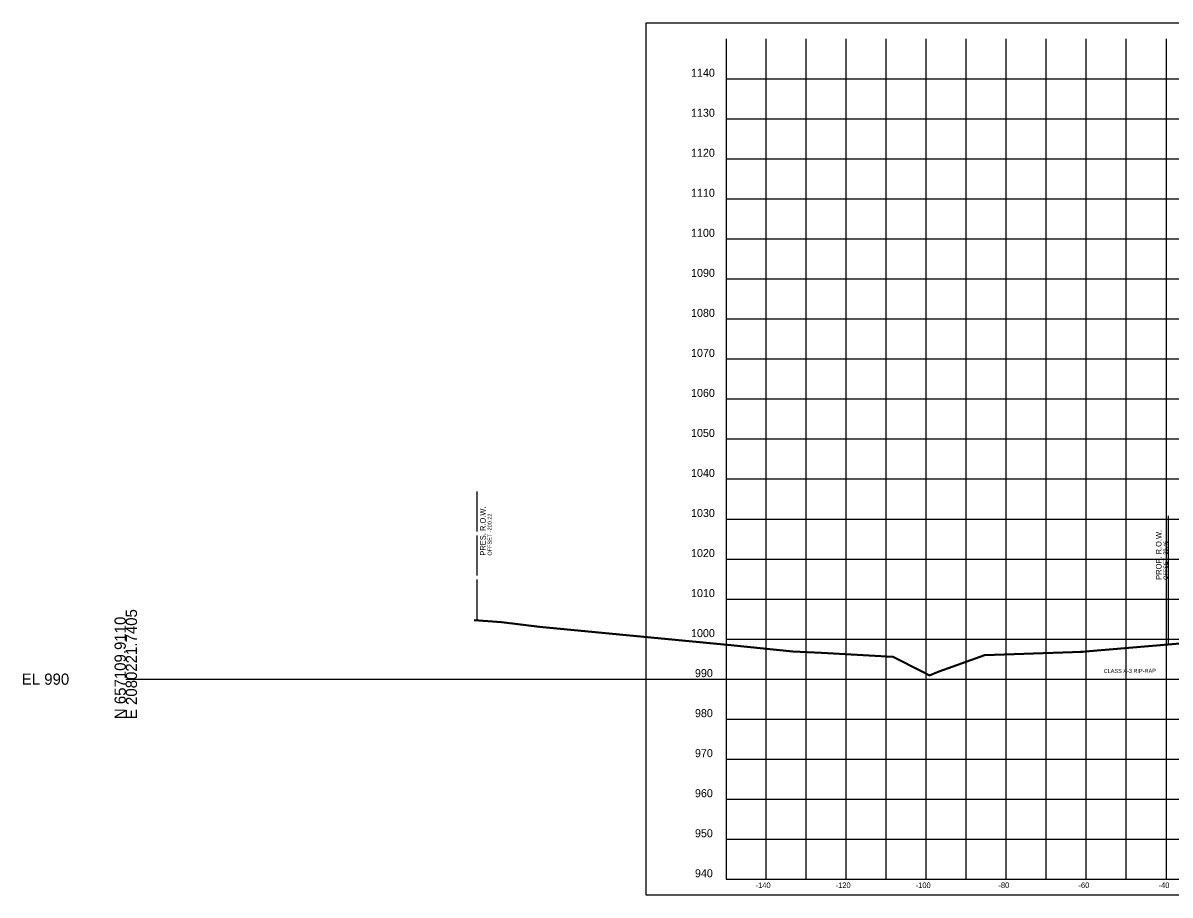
# Model space of a CAD drawing. Extents: x 1131015 to 1136271, y 133453 to 174329.
# Drawn here: x 1132014.8 to 1132301.4, y 158613.7 to 158831.6 of the extents above; entities that cross this region are included whole.
import ezdxf

# ---------------------------------------------------------------- set-up
doc = ezdxf.new("R2010")
doc.units = 0
for name, color, linetype in [('DESIGN - ROW - Right-of-Way and Easement Labels', 7, 'Continuous'), ('DESIGN - ROW - Right-of-Way Linework', 7, 'Continuous'), ('DESIGN - SHEET - Corner Text', 7, 'Continuous'), ('DESIGN - SHEET - Light Grid', 7, 'Continuous'), ('DESIGN - SHEET - Linework', 7, 'Continuous'), ('DESIGN - SHEET - Plot Shape', 7, 'Continuous'), ('DESIGN - TYPICAL - Finished Grade Slopes Text', 7, 'Continuous'), ('SURVEY - GROUND - Bottom of Topsoil Layer', 7, 'Continuous'), ('SURVEY - GROUND - Top of Ground', 7, 'Continuous'), ('SURVEY - PROPERTY - ROW Lines', 7, 'Continuous'), ('SURVEY - PROPERTY - ROW Lines Text', 7, 'Continuous')]:
    doc.layers.add(name, color=color, linetype=linetype)

msp = doc.modelspace()

# ---------------------------------------------------------------- linework, layer by layer
at = {"layer": 'DESIGN - ROW - Right-of-Way Linework'}
msp.add_line((1132301, 158676.47), (1132301, 158708.47), dxfattribs=at)
at = {"layer": 'DESIGN - SHEET - Light Grid'}
msp.add_line((1132040.46, 158667.66), (1132340.46, 158667.66), dxfattribs=at)
at = {"layer": 'DESIGN - SHEET - Linework'}
for p, q in [((1132200.46, 158617.66), (1132200.46, 158827.66)), ((1132210.46, 158617.66), (1132210.46, 158827.66)), ((1132220.46, 158617.66), (1132220.46, 158827.66)), ((1132230.46, 158617.66), (1132230.46, 158827.66)), ((1132240.46, 158617.66), (1132240.46, 158827.66)), ((1132250.46, 158617.66), (1132250.46, 158827.66)), ((1132260.46, 158617.66), (1132260.46, 158827.66)), ((1132270.46, 158617.66), (1132270.46, 158827.66)), ((1132280.46, 158617.66), (1132280.46, 158827.66)), ((1132290.46, 158617.66), (1132290.46, 158827.66)), ((1132300.46, 158617.66), (1132300.46, 158827.66)), ((1132190.46, 158817.66), (1132490.46, 158817.66)), ((1132190.46, 158807.66), (1132490.46, 158807.66)), ((1132190.46, 158797.66), (1132490.46, 158797.66)), ((1132190.46, 158787.66), (1132490.46, 158787.66)), ((1132190.46, 158777.66), (1132490.46, 158777.66)), ((1132190.46, 158767.66), (1132490.46, 158767.66)), ((1132190.46, 158757.66), (1132490.46, 158757.66)), ((1132190.46, 158747.66), (1132490.46, 158747.66)), ((1132190.46, 158737.66), (1132490.46, 158737.66)), ((1132190.46, 158727.66), (1132490.46, 158727.66)), ((1132190.46, 158717.66), (1132490.46, 158717.66)), ((1132190.46, 158707.66), (1132490.46, 158707.66)), ((1132190.46, 158697.66), (1132490.46, 158697.66)), ((1132190.46, 158687.66), (1132490.46, 158687.66)), ((1132190.46, 158677.66), (1132490.46, 158677.66)), ((1132190.46, 158667.66), (1132490.46, 158667.66)), ((1132190.46, 158657.66), (1132490.46, 158657.66)), ((1132190.46, 158647.66), (1132490.46, 158647.66)), ((1132190.46, 158637.66), (1132490.46, 158637.66)), ((1132190.46, 158627.66), (1132490.46, 158627.66))]:
    msp.add_line(p, q, dxfattribs=at)
msp.add_lwpolyline([(1132190.46, 158827.66), (1132190.46, 158617.66), (1132490.46, 158617.66), (1132490.46, 158827.66)], dxfattribs=at)
at = {"layer": 'DESIGN - SHEET - Plot Shape'}
msp.add_lwpolyline([(1132170.46, 158831.6), (1132510.46, 158831.6), (1132510.46, 158613.72), (1132170.46, 158613.72)], close=True, dxfattribs=at)
at = {"layer": 'SURVEY - GROUND - Bottom of Topsoil Layer'}
for p, q in [((1132127.51, 158682.32), (1132134.33, 158681.79)), ((1132134.33, 158681.79), (1132143.84, 158680.68)), ((1132143.84, 158680.68), (1132191.65, 158676.03)), ((1132191.65, 158676.03), (1132207.14, 158674.51)), ((1132280.28, 158674.44), (1132319.89, 158677.85)), ((1132207.14, 158674.51), (1132214.28, 158674.14)), ((1132214.28, 158674.14), (1132232.09, 158673.13)), ((1132232.09, 158673.13), (1132239.51, 158669.42)), ((1132243.68, 158669.45), (1132255.07, 158673.54)), ((1132255.07, 158673.54), (1132277.02, 158674.3)), ((1132277.02, 158674.3), (1132278.99, 158674.37)), ((1132278.99, 158674.37), (1132279.62, 158674.4)), ((1132279.62, 158674.4), (1132280.28, 158674.44)), ((1132239.51, 158669.42), (1132241.26, 158668.5)), ((1132241.26, 158668.5), (1132243.68, 158669.45))]:
    msp.add_line(p, q, dxfattribs=at)
at = {"layer": 'SURVEY - GROUND - Top of Ground'}
for p, q in [((1132127.51, 158682.57), (1132134.33, 158682.04)), ((1132134.33, 158682.04), (1132143.84, 158680.93)), ((1132143.84, 158680.93), (1132191.65, 158676.28)), ((1132191.65, 158676.28), (1132207.14, 158674.76)), ((1132280.28, 158674.69), (1132319.89, 158678.1)), ((1132207.14, 158674.76), (1132214.28, 158674.39)), ((1132214.28, 158674.39), (1132232.09, 158673.38)), ((1132232.09, 158673.38), (1132239.51, 158669.67)), ((1132243.68, 158669.7), (1132255.07, 158673.79)), ((1132255.07, 158673.79), (1132277.02, 158674.55)), ((1132277.02, 158674.55), (1132278.99, 158674.62)), ((1132278.99, 158674.62), (1132279.62, 158674.65)), ((1132279.62, 158674.65), (1132280.28, 158674.69)), ((1132239.51, 158669.67), (1132241.26, 158668.75)), ((1132241.26, 158668.75), (1132243.68, 158669.7))]:
    msp.add_line(p, q, dxfattribs=at)
at = {"layer": 'SURVEY - PROPERTY - ROW Lines'}
for p, q in [((1132128.24, 158704.52), (1132128.24, 158714.52)), ((1132128.24, 158693.52), (1132128.24, 158703.52)), ((1132128.24, 158682.52), (1132128.24, 158692.52))]:
    msp.add_line(p, q, dxfattribs=at)

# ---------------------------------------------------------------- texts
at = {"layer": 'DESIGN - ROW - Right-of-Way and Easement Labels'}
for s, height, p in [('PROP. R.O.W.', 1.4, (1132299.25, 158692.47)), ('OFFSET -39.46', 1, (1132300.75, 158692.47))]:
    msp.add_text(s, height=height, rotation=90, dxfattribs=at).set_placement(p)
at = {"layer": 'DESIGN - SHEET - Corner Text'}
for s, height, p in [('1140', 2, (1132181.7, 158818.16)), ('1130', 2, (1132181.7, 158808.16)), ('1120', 2, (1132181.7, 158798.16)), ('1110', 2, (1132181.7, 158788.16)), ('1100', 2, (1132181.7, 158778.16)), ('1090', 2, (1132181.7, 158768.16)), ('1080', 2, (1132181.7, 158758.16)), ('1070', 2, (1132181.7, 158748.16)), ('1060', 2, (1132181.7, 158738.16)), ('1050', 2, (1132181.7, 158728.16)), ('1040', 2, (1132181.7, 158718.16)), ('1030', 2, (1132181.7, 158708.16)), ('1020', 2, (1132181.7, 158698.16)), ('1010', 2, (1132181.7, 158688.16)), ('1000', 2, (1132181.7, 158678.16)), ('990', 2, (1132182.68, 158668.16)), ('980', 2, (1132182.68, 158658.16)), ('970', 2, (1132182.68, 158648.16)), ('960', 2, (1132182.68, 158638.16)), ('950', 2, (1132182.68, 158628.16)), ('940', 2, (1132182.68, 158618.16)), ('-140', 1.4, (1132197.83, 158615.46)), ('-120', 1.4, (1132217.83, 158615.46)), ('-100', 1.4, (1132237.83, 158615.46)), ('-80', 1.4, (1132258.51, 158615.46)), ('-60', 1.4, (1132278.51, 158615.46)), ('-40', 1.4, (1132298.51, 158615.46))]:
    msp.add_text(s, height=height, dxfattribs=at).set_placement(p)
at = {"layer": 'DESIGN - SHEET - Light Grid'}
for s, p in [('E 2080221.7405', (1132043.26, 158657.66)), ('N 657109.9110', (1132040.46, 158657.66))]:
    msp.add_text(s, height=2.8, rotation=90, dxfattribs=at).set_placement(p)
msp.add_text('EL 990', height=2.8, dxfattribs=at).set_placement((1132014.46, 158666.26))
at = {"layer": 'DESIGN - TYPICAL - Finished Grade Slopes Text'}
msp.add_text('CLASS A-3 RIP-RAP', height=1, rotation=0.2814, dxfattribs=at).set_placement((1132284.8, 158669.18))
at = {"layer": 'SURVEY - PROPERTY - ROW Lines Text'}
for s, height, p in [('PRES. R.O.W.', 1.4, (1132130.39, 158698.52)), ('OFFSET -200.22', 1, (1132131.89, 158698.52))]:
    msp.add_text(s, height=height, rotation=90, dxfattribs=at).set_placement(p)

doc.saveas('drawing.dxf')
